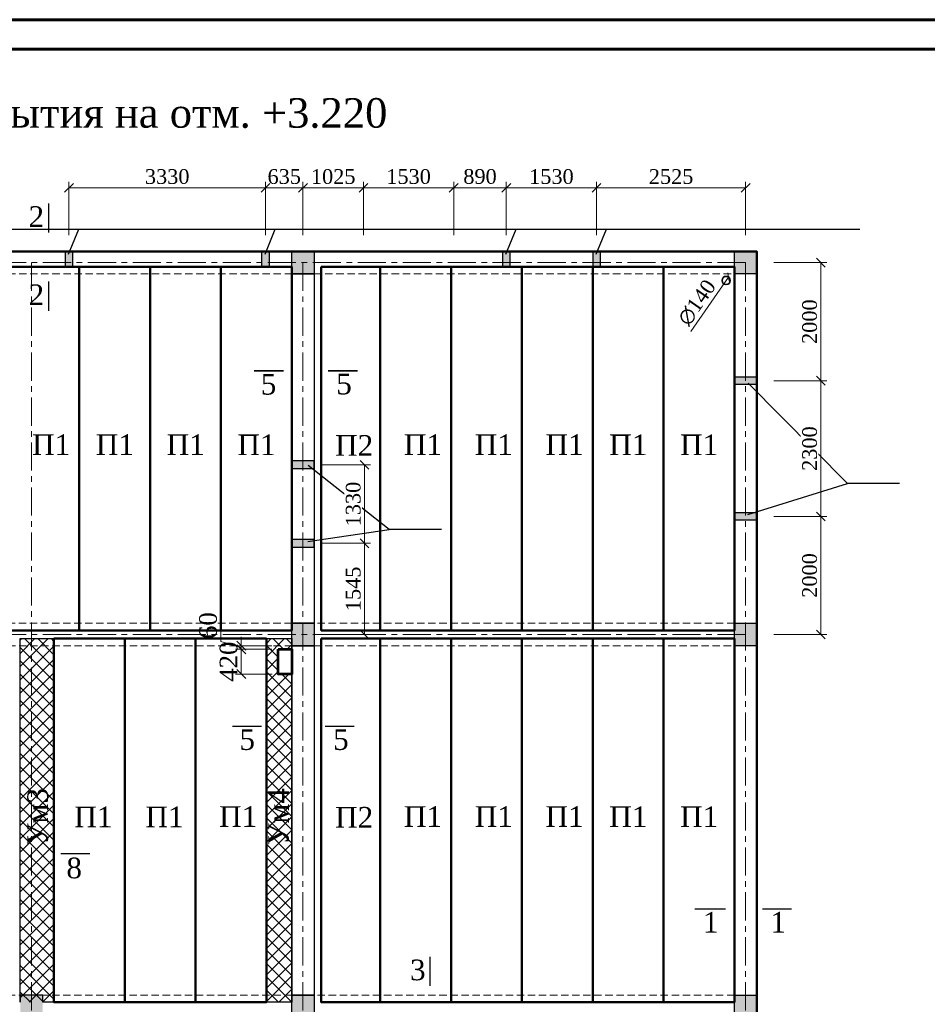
# Model space of a CAD drawing. Header units: millimetres. Extents: x 2063114 to 14983986, y -126020516 to 213791.
# Tile 504 of 656: x 2343836 to 2359215, y -568372 to -551691. Entities that reach past the tile are written whole.
import ezdxf

# ---------------------------------------------------------------- set-up
doc = ezdxf.new("R2010")
doc.units = ezdxf.units.MM
for name, pattern in [('( HIDDEN )', [0.375, 0.25, -0.125]), ('осевая', [50.8, 31.75, -6.35, 6.35, -6.35]), ('ОСЕВАЯ2', [28.575, 19.05, -3.175, 3.175, -3.175])]:
    doc.linetypes.add(name, pattern=pattern)
doc.layers.get('Defpoints').update_dxf_attribs({"color": 6, "lineweight": 35})
for name, color, linetype, lineweight in [('.', 7, 'Continuous', 15), ('380', 7, 'Continuous', 40), ('_0', 7, 'Continuous', 20), ('выноски', 250, 'Continuous', 30), ('КЖ Оси', 100, 'ОСЕВАЯ2', 15), ('Текст', 7, 'Continuous', 15), ('Фундаменты', 252, 'Continuous', 25)]:
    doc.layers.add(name, color=color, linetype=linetype, lineweight=lineweight)
doc.layers.add('_print', color=6, linetype='Continuous', lineweight=60, plot=False)
doc.layers.add('kcd_tx', color=7, linetype='Continuous')
doc.layers.add('line', color=7, linetype='Continuous')
doc.styles.add('TIMES NEW', font='times.ttf', dxfattribs={"height": 200})
doc.styles.add('Times New Roman', font='times.ttf')
doc.dimstyles.new('Миржалол100', dxfattribs={"dimtxt": 300, "dimasz": 150, "dimexe": 100, "dimexo": 100, "dimgap": 63, "dimtad": 1, "dimdec": 0, "dimtxsty": 'Times New Roman', "dimblk": 'OBLIQUE', "dimcen": 100, "dimclrd": 256, "dimclre": 256, "dimclrt": 256, "dimadec": 0, "dimazin": 0, "dimtfac": 1, "dimtdec": 0, "dimtmove": 1, "dimatfit": 3, "dimfxl": 800, "dimlwd": 13, "dimlwe": 13, "dimarcsym": 0})
doc.dimstyles.new('Миржалол100  200', dxfattribs={"dimtxt": 250, "dimasz": 100, "dimexe": 100, "dimexo": 100, "dimgap": 63, "dimtad": 1, "dimdec": 0, "dimtxsty": 'Times New Roman', "dimblk": 'OBLIQUE', "dimcen": 100, "dimclrd": 256, "dimclre": 256, "dimclrt": 256, "dimadec": 0, "dimazin": 0, "dimtfac": 1, "dimtdec": 0, "dimtmove": 1, "dimatfit": 3, "dimfxl": 1, "dimlwd": 13, "dimlwe": 13, "dimarcsym": 0})

# ---------------------------------------------------------------- blocks, each defined once
blk = doc.blocks.new('_Oblique')
at = {"color": 0, "linetype": 'ByBlock', "lineweight": -2}
blk.add_line((-0.5, -0.5), (0.5, 0.5), dxfattribs=at)
blk = doc.blocks.new('*D1489')
at = {"lineweight": 13, "transparency": 16777216}
blk.add_line((2355208, -556972), (2355847, -556052), dxfattribs=at)
at = {"layer": 'Defpoints', "color": 0, "lineweight": 30, "transparency": 16777216}
for p in [(2355847, -556052), (2355767, -556167)]:
    blk.add_point(p, dxfattribs=at)
at = {"lineweight": 13, "transparency": 16777216, "xscale": 100, "yscale": 100, "zscale": 100, "rotation": 55.25348779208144}
blk.add_blockref('_Oblique', (2355847, -556052), dxfattribs=at)
at = {"transparency": 16777216, "insert": (2355312, -556484), "char_height": 250, "attachment_point": 5, "rotation": 55.2535, "style": 'Times New Roman'}
blk.add_mtext('∅140', dxfattribs=at)
blk = doc.blocks.new('*D1490')
at = {"layer": 'Defpoints', "color": 0, "linetype": 'ByBlock', "lineweight": 30, "transparency": 16777216}
for p in [(2348001, -554540), (2344671, -555617), (2348001, -555617)]:
    blk.add_point(p, dxfattribs=at)
at = {"layer": 'kcd_tx', "linetype": 'Continuous', "lineweight": 13, "transparency": 16777216}
for p, q in [((2344671, -555340), (2344671, -554440)), ((2348001, -555340), (2348001, -554440)), ((2344671, -554540), (2348001, -554540))]:
    blk.add_line(p, q, dxfattribs=at)
at = {"layer": 'kcd_tx', "linetype": 'ByBlock', "lineweight": 13, "transparency": 16777216, "xscale": 150, "yscale": 150, "zscale": 150, "rotation": 180}
blk.add_blockref('_Oblique', (2344671, -554540), dxfattribs=at)
at = {"layer": 'kcd_tx', "linetype": 'ByBlock', "lineweight": 13, "transparency": 16777216, "xscale": 150, "yscale": 150, "zscale": 150}
blk.add_blockref('_Oblique', (2348001, -554540), dxfattribs=at)
at = {"layer": 'kcd_tx', "linetype": 'ByBlock', "transparency": 16777216, "insert": (2346336, -554350), "char_height": 250, "attachment_point": 5, "style": 'Times New Roman', "bg_fill": 3, "box_fill_scale": 1.1, "bg_fill_color": 256, "bg_fill_true_color": 13158600, "bg_fill_transparency": 0}
blk.add_mtext('3330', dxfattribs=at)
blk = doc.blocks.new('*D1491')
at = {"layer": 'Defpoints', "color": 0, "linetype": 'ByBlock', "lineweight": 30, "transparency": 16777216}
for p in [(2349661, -554540), (2348636, -555617), (2349661, -555617)]:
    blk.add_point(p, dxfattribs=at)
at = {"layer": 'kcd_tx', "linetype": 'Continuous', "lineweight": 13, "transparency": 16777216}
for p, q in [((2348636, -555340), (2348636, -554440)), ((2349661, -555340), (2349661, -554440)), ((2348636, -554540), (2349661, -554540))]:
    blk.add_line(p, q, dxfattribs=at)
at = {"layer": 'kcd_tx', "linetype": 'ByBlock', "lineweight": 13, "transparency": 16777216, "xscale": 150, "yscale": 150, "zscale": 150, "rotation": 180}
blk.add_blockref('_Oblique', (2348636, -554540), dxfattribs=at)
at = {"layer": 'kcd_tx', "linetype": 'ByBlock', "lineweight": 13, "transparency": 16777216, "xscale": 150, "yscale": 150, "zscale": 150}
blk.add_blockref('_Oblique', (2349661, -554540), dxfattribs=at)
at = {"layer": 'kcd_tx', "linetype": 'ByBlock', "transparency": 16777216, "insert": (2349149, -554350), "char_height": 250, "attachment_point": 5, "style": 'Times New Roman', "bg_fill": 3, "box_fill_scale": 1.1, "bg_fill_color": 256, "bg_fill_true_color": 13158600, "bg_fill_transparency": 0}
blk.add_mtext('1025', dxfattribs=at)
blk = doc.blocks.new('*D1492')
at = {"layer": 'Defpoints', "color": 0, "linetype": 'ByBlock', "lineweight": 30, "transparency": 16777216}
for p in [(2351191, -554540), (2349661, -555617), (2351191, -555617)]:
    blk.add_point(p, dxfattribs=at)
at = {"layer": 'kcd_tx', "linetype": 'Continuous', "lineweight": 13, "transparency": 16777216}
for p, q in [((2349661, -555340), (2349661, -554440)), ((2351191, -555340), (2351191, -554440)), ((2349661, -554540), (2351191, -554540))]:
    blk.add_line(p, q, dxfattribs=at)
at = {"layer": 'kcd_tx', "linetype": 'ByBlock', "lineweight": 13, "transparency": 16777216, "xscale": 150, "yscale": 150, "zscale": 150, "rotation": 180}
blk.add_blockref('_Oblique', (2349661, -554540), dxfattribs=at)
at = {"layer": 'kcd_tx', "linetype": 'ByBlock', "lineweight": 13, "transparency": 16777216, "xscale": 150, "yscale": 150, "zscale": 150}
blk.add_blockref('_Oblique', (2351191, -554540), dxfattribs=at)
at = {"layer": 'kcd_tx', "linetype": 'ByBlock', "transparency": 16777216, "insert": (2350426, -554350), "char_height": 250, "attachment_point": 5, "style": 'Times New Roman', "bg_fill": 3, "box_fill_scale": 1.1, "bg_fill_color": 256, "bg_fill_true_color": 13158600, "bg_fill_transparency": 0}
blk.add_mtext('1530', dxfattribs=at)
blk = doc.blocks.new('*D1493')
at = {"layer": 'Defpoints', "color": 0, "linetype": 'ByBlock', "lineweight": 30, "transparency": 16777216}
for p in [(2352081, -554540), (2351191, -555617), (2352081, -555617)]:
    blk.add_point(p, dxfattribs=at)
at = {"layer": 'kcd_tx', "linetype": 'Continuous', "lineweight": 13, "transparency": 16777216}
for p, q in [((2351191, -555340), (2351191, -554440)), ((2352081, -555340), (2352081, -554440)), ((2351191, -554540), (2352081, -554540))]:
    blk.add_line(p, q, dxfattribs=at)
at = {"layer": 'kcd_tx', "linetype": 'ByBlock', "lineweight": 13, "transparency": 16777216, "xscale": 150, "yscale": 150, "zscale": 150, "rotation": 180}
blk.add_blockref('_Oblique', (2351191, -554540), dxfattribs=at)
at = {"layer": 'kcd_tx', "linetype": 'ByBlock', "lineweight": 13, "transparency": 16777216, "xscale": 150, "yscale": 150, "zscale": 150}
blk.add_blockref('_Oblique', (2352081, -554540), dxfattribs=at)
at = {"layer": 'kcd_tx', "linetype": 'ByBlock', "transparency": 16777216, "insert": (2351636, -554349), "char_height": 250, "attachment_point": 5, "style": 'Times New Roman', "bg_fill": 3, "box_fill_scale": 1.1, "bg_fill_color": 256, "bg_fill_true_color": 13158600, "bg_fill_transparency": 0}
blk.add_mtext('890', dxfattribs=at)
blk = doc.blocks.new('*D1494')
at = {"layer": 'Defpoints', "color": 0, "linetype": 'ByBlock', "lineweight": 30, "transparency": 16777216}
for p in [(2353611, -554540), (2352081, -555617), (2353611, -555617)]:
    blk.add_point(p, dxfattribs=at)
at = {"layer": 'kcd_tx', "linetype": 'Continuous', "lineweight": 13, "transparency": 16777216}
for p, q in [((2352081, -555340), (2352081, -554440)), ((2353611, -555340), (2353611, -554440)), ((2352081, -554540), (2353611, -554540))]:
    blk.add_line(p, q, dxfattribs=at)
at = {"layer": 'kcd_tx', "linetype": 'ByBlock', "lineweight": 13, "transparency": 16777216, "xscale": 150, "yscale": 150, "zscale": 150, "rotation": 180}
blk.add_blockref('_Oblique', (2352081, -554540), dxfattribs=at)
at = {"layer": 'kcd_tx', "linetype": 'ByBlock', "lineweight": 13, "transparency": 16777216, "xscale": 150, "yscale": 150, "zscale": 150}
blk.add_blockref('_Oblique', (2353611, -554540), dxfattribs=at)
at = {"layer": 'kcd_tx', "linetype": 'ByBlock', "transparency": 16777216, "insert": (2352846, -554350), "char_height": 250, "attachment_point": 5, "style": 'Times New Roman', "bg_fill": 3, "box_fill_scale": 1.1, "bg_fill_color": 256, "bg_fill_true_color": 13158600, "bg_fill_transparency": 0}
blk.add_mtext('1530', dxfattribs=at)
blk = doc.blocks.new('*D1530')
at = {"layer": 'Defpoints', "color": 0, "linetype": 'ByBlock', "lineweight": 30, "transparency": 16777216}
for p in [(2356136, -554540), (2353611, -555617), (2356136, -598347)]:
    blk.add_point(p, dxfattribs=at)
at = {"layer": 'kcd_tx', "linetype": 'Continuous', "lineweight": 13, "transparency": 16777216}
for p, q in [((2353611, -555340), (2353611, -554440)), ((2356136, -555340), (2356136, -554440)), ((2353611, -554540), (2356136, -554540))]:
    blk.add_line(p, q, dxfattribs=at)
at = {"layer": 'kcd_tx', "linetype": 'ByBlock', "lineweight": 13, "transparency": 16777216, "xscale": 150, "yscale": 150, "zscale": 150, "rotation": 180}
blk.add_blockref('_Oblique', (2353611, -554540), dxfattribs=at)
at = {"layer": 'kcd_tx', "linetype": 'ByBlock', "lineweight": 13, "transparency": 16777216, "xscale": 150, "yscale": 150, "zscale": 150}
blk.add_blockref('_Oblique', (2356136, -554540), dxfattribs=at)
at = {"layer": 'kcd_tx', "linetype": 'ByBlock', "transparency": 16777216, "insert": (2354874, -554350), "char_height": 250, "attachment_point": 5, "style": 'Times New Roman', "bg_fill": 3, "box_fill_scale": 1.1, "bg_fill_color": 256, "bg_fill_true_color": 13158600, "bg_fill_transparency": 0}
blk.add_mtext('2525', dxfattribs=at)
blk = doc.blocks.new('*D1495')
at = {"layer": 'Defpoints', "color": 0, "linetype": 'ByBlock', "lineweight": 30, "transparency": 16777216}
for p in [(2356326, -555807), (2356326, -557807), (2357412, -557807)]:
    blk.add_point(p, dxfattribs=at)
at = {"layer": 'kcd_tx', "linetype": 'Continuous', "lineweight": 13, "transparency": 16777216}
for p, q in [((2356612, -555807), (2357512, -555807)), ((2357412, -555807), (2357412, -557807)), ((2356612, -557807), (2357512, -557807))]:
    blk.add_line(p, q, dxfattribs=at)
at = {"layer": 'kcd_tx', "linetype": 'ByBlock', "lineweight": 13, "transparency": 16777216, "xscale": 150, "yscale": 150, "zscale": 150}
for p, rotation in [((2357412, -555807), 90), ((2357412, -557807), 270)]:
    blk.add_blockref('_Oblique', p, dxfattribs=dict(at, rotation=rotation))
at = {"layer": 'kcd_tx', "linetype": 'ByBlock', "transparency": 16777216, "insert": (2357222, -556807), "char_height": 250, "attachment_point": 5, "rotation": 90, "style": 'Times New Roman', "bg_fill": 3, "box_fill_scale": 1.1, "bg_fill_color": 256, "bg_fill_true_color": 13158600, "bg_fill_transparency": 0}
blk.add_mtext('2000', dxfattribs=at)
blk = doc.blocks.new('*D1496')
at = {"layer": 'Defpoints', "color": 0, "linetype": 'ByBlock', "lineweight": 30, "transparency": 16777216}
for p in [(2356326, -557807), (2356326, -560107), (2357412, -560107)]:
    blk.add_point(p, dxfattribs=at)
at = {"layer": 'kcd_tx', "linetype": 'Continuous', "lineweight": 13, "transparency": 16777216}
for p, q in [((2356612, -557807), (2357512, -557807)), ((2357412, -557807), (2357412, -560107)), ((2356612, -560107), (2357512, -560107))]:
    blk.add_line(p, q, dxfattribs=at)
at = {"layer": 'kcd_tx', "linetype": 'ByBlock', "lineweight": 13, "transparency": 16777216, "xscale": 150, "yscale": 150, "zscale": 150}
for p, rotation in [((2357412, -557807), 90), ((2357412, -560107), 270)]:
    blk.add_blockref('_Oblique', p, dxfattribs=dict(at, rotation=rotation))
at = {"layer": 'kcd_tx', "linetype": 'ByBlock', "transparency": 16777216, "insert": (2357222, -558957), "char_height": 250, "attachment_point": 5, "rotation": 90, "style": 'Times New Roman', "bg_fill": 3, "box_fill_scale": 1.1, "bg_fill_color": 256, "bg_fill_true_color": 13158600, "bg_fill_transparency": 0}
blk.add_mtext('2300', dxfattribs=at)
blk = doc.blocks.new('*D1497')
at = {"layer": 'Defpoints', "color": 0, "linetype": 'ByBlock', "lineweight": 30, "transparency": 16777216}
for p in [(2356326, -560107), (2356326, -562107), (2357412, -562107)]:
    blk.add_point(p, dxfattribs=at)
at = {"layer": 'kcd_tx', "linetype": 'Continuous', "lineweight": 13, "transparency": 16777216}
for p, q in [((2356612, -560107), (2357512, -560107)), ((2357412, -560107), (2357412, -562107)), ((2356612, -562107), (2357512, -562107))]:
    blk.add_line(p, q, dxfattribs=at)
at = {"layer": 'kcd_tx', "linetype": 'ByBlock', "lineweight": 13, "transparency": 16777216, "xscale": 150, "yscale": 150, "zscale": 150}
for p, rotation in [((2357412, -560107), 90), ((2357412, -562107), 270)]:
    blk.add_blockref('_Oblique', p, dxfattribs=dict(at, rotation=rotation))
at = {"layer": 'kcd_tx', "linetype": 'ByBlock', "transparency": 16777216, "insert": (2357222, -561107), "char_height": 250, "attachment_point": 5, "rotation": 90, "style": 'Times New Roman', "bg_fill": 3, "box_fill_scale": 1.1, "bg_fill_color": 256, "bg_fill_true_color": 13158600, "bg_fill_transparency": 0}
blk.add_mtext('2000', dxfattribs=at)
blk = doc.blocks.new('*D1498')
at = {"layer": 'Defpoints', "color": 0, "linetype": 'ByBlock', "lineweight": 30, "transparency": 16777216}
for p in [(2348826, -559232), (2348826, -560562), (2349679, -560562)]:
    blk.add_point(p, dxfattribs=at)
at = {"layer": 'kcd_tx', "linetype": 'Continuous', "lineweight": 13, "transparency": 16777216}
for p, q in [((2348926, -559232), (2349779, -559232)), ((2349679, -559232), (2349679, -560562)), ((2348926, -560562), (2349779, -560562))]:
    blk.add_line(p, q, dxfattribs=at)
at = {"layer": 'kcd_tx', "linetype": 'ByBlock', "lineweight": 13, "transparency": 16777216, "xscale": 150, "yscale": 150, "zscale": 150}
for p, rotation in [((2349679, -559232), 90), ((2349679, -560562), 270)]:
    blk.add_blockref('_Oblique', p, dxfattribs=dict(at, rotation=rotation))
at = {"layer": 'kcd_tx', "linetype": 'ByBlock', "transparency": 16777216, "insert": (2349489, -559897), "char_height": 250, "attachment_point": 5, "rotation": 90, "style": 'Times New Roman', "bg_fill": 3, "box_fill_scale": 1.1, "bg_fill_color": 256, "bg_fill_true_color": 13158600, "bg_fill_transparency": 0}
blk.add_mtext('1330', dxfattribs=at)
blk = doc.blocks.new('*D1499')
at = {"layer": 'Defpoints', "color": 0, "linetype": 'ByBlock', "lineweight": 30, "transparency": 16777216}
for p in [(2348826, -560562), (2348636, -562107), (2349679, -562107)]:
    blk.add_point(p, dxfattribs=at)
at = {"layer": 'kcd_tx', "linetype": 'Continuous', "lineweight": 13, "transparency": 16777216}
for p, q in [((2348926, -560562), (2349779, -560562)), ((2349679, -560562), (2349679, -562107)), ((2348879, -562107), (2349779, -562107))]:
    blk.add_line(p, q, dxfattribs=at)
at = {"layer": 'kcd_tx', "linetype": 'ByBlock', "lineweight": 13, "transparency": 16777216, "xscale": 150, "yscale": 150, "zscale": 150}
for p, rotation in [((2349679, -560562), 90), ((2349679, -562107), 270)]:
    blk.add_blockref('_Oblique', p, dxfattribs=dict(at, rotation=rotation))
at = {"layer": 'kcd_tx', "linetype": 'ByBlock', "transparency": 16777216, "insert": (2349489, -561334), "char_height": 250, "attachment_point": 5, "rotation": 90, "style": 'Times New Roman', "bg_fill": 3, "box_fill_scale": 1.1, "bg_fill_color": 256, "bg_fill_true_color": 13158600, "bg_fill_transparency": 0}
blk.add_mtext('1545', dxfattribs=at)
blk = doc.blocks.new('*D1506')
at = {"layer": 'Defpoints', "color": 0, "linetype": 'ByBlock', "lineweight": 30, "transparency": 16777216}
for p in [(2348001, -554540), (2348001, -555617), (2348636, -555617)]:
    blk.add_point(p, dxfattribs=at)
at = {"layer": 'kcd_tx', "linetype": 'Continuous', "lineweight": 13, "transparency": 16777216}
for p, q in [((2348001, -555340), (2348001, -554440)), ((2348636, -555340), (2348636, -554440)), ((2348636, -554540), (2348001, -554540))]:
    blk.add_line(p, q, dxfattribs=at)
at = {"layer": 'kcd_tx', "linetype": 'ByBlock', "transparency": 16777216, "insert": (2348319, -554350), "char_height": 250, "attachment_point": 5, "style": 'Times New Roman', "bg_fill": 3, "box_fill_scale": 1.1, "bg_fill_color": 256, "bg_fill_true_color": 13158600, "bg_fill_transparency": 0}
blk.add_mtext('635', dxfattribs=at)
at = {"layer": 'kcd_tx', "linetype": 'ByBlock', "lineweight": 13, "transparency": 16777216, "xscale": 150, "yscale": 150, "zscale": 150, "rotation": 180}
blk.add_blockref('_Oblique', (2348001, -554540), dxfattribs=at)
at = {"layer": 'kcd_tx', "linetype": 'ByBlock', "lineweight": 13, "transparency": 16777216, "xscale": 150, "yscale": 150, "zscale": 150}
blk.add_blockref('_Oblique', (2348636, -554540), dxfattribs=at)
blk = doc.blocks.new('*D1539')
at = {"layer": '_0', "linetype": 'Continuous', "lineweight": 13, "transparency": 16777216}
for p, q in [((2347245, -562223), (2347245, -561688)), ((2347592, -562327), (2347245, -562223)), ((2347592, -562297), (2347592, -562147)), ((2348110, -562297), (2347492, -562297)), ((2348110, -562357), (2347492, -562357)), ((2347592, -562297), (2347592, -562357)), ((2347592, -562297), (2347592, -562357)), ((2347592, -562357), (2347592, -562507))]:
    blk.add_line(p, q, dxfattribs=at)
at = {"layer": 'Defpoints', "color": 0, "lineweight": 30, "transparency": 16777216}
for p in [(2347592, -562357), (2348210, -562297), (2348210, -562357)]:
    blk.add_point(p, dxfattribs=at)
at = {"layer": '_0', "lineweight": 13, "transparency": 16777216, "xscale": 150, "yscale": 150, "zscale": 150}
for p, rotation in [((2347592, -562297), 270), ((2347592, -562357), 90)]:
    blk.add_blockref('_Oblique', p, dxfattribs=dict(at, rotation=rotation))
at = {"layer": '_0', "lineweight": 53, "transparency": 16777216, "insert": (2347030, -561956), "char_height": 300, "attachment_point": 5, "rotation": 90, "style": 'Times New Roman'}
blk.add_mtext('60', dxfattribs=at)
blk = doc.blocks.new('*D1540')
at = {"layer": '_0', "linetype": 'Continuous', "lineweight": 13, "transparency": 16777216}
for p, q in [((2348110, -562357), (2347492, -562357)), ((2347592, -562357), (2347592, -562777)), ((2348116, -562777), (2347492, -562777))]:
    blk.add_line(p, q, dxfattribs=at)
at = {"layer": 'Defpoints', "color": 0, "lineweight": 30, "transparency": 16777216}
for p in [(2348210, -562357), (2347592, -562777), (2348216, -562777)]:
    blk.add_point(p, dxfattribs=at)
at = {"layer": '_0', "lineweight": 13, "transparency": 16777216, "xscale": 150, "yscale": 150, "zscale": 150}
for p, rotation in [((2347592, -562357), 90), ((2347592, -562777), 270)]:
    blk.add_blockref('_Oblique', p, dxfattribs=dict(at, rotation=rotation))
at = {"layer": '_0', "lineweight": 53, "transparency": 16777216, "insert": (2347377, -562567), "char_height": 300, "attachment_point": 5, "rotation": 90, "style": 'Times New Roman'}
blk.add_mtext('420', dxfattribs=at)
blk = doc.blocks.new('*U1590')
at = {"color": 0, "lineweight": 60, "ltscale": 25}
blk.add_lwpolyline([(-57400, 41500), (-500, 41500), (-500, 500), (-57400, 500)], close=True, dxfattribs=at)

msp = doc.modelspace()

# ---------------------------------------------------------------- hatches: boundary and pattern name
at = {"layer": '.', "ltscale": 100}
h = msp.add_hatch(color=256, dxfattribs=at)
h.dxf.hatch_style = 1
h.paths.add_polyline_path([(2348826.49634, -555616.7223), (2348446.49634, -555616.7223), (2348446.49634, -555996.7223), (2348826.49634, -555996.7223)])
h = msp.add_hatch(color=256, dxfattribs=at)
h.dxf.hatch_style = 1
h.paths.add_polyline_path([(2356326.49634, -555616.7223), (2355946.49634, -555616.7223), (2355946.49634, -555996.7223), (2356326.49634, -555996.7223)])
h = msp.add_hatch(color=256, dxfattribs=at)
h.dxf.hatch_style = 1
h.paths.add_polyline_path([(2348826.49634, -561916.7223), (2348446.49634, -561916.7223), (2348446.49634, -562296.7223), (2348826.49634, -562296.7223)])
h = msp.add_hatch(color=256, dxfattribs=at)
h.dxf.hatch_style = 1
h.paths.add_polyline_path([(2356326.49634, -561916.7223), (2355946.49634, -561916.7223), (2355946.49634, -562296.7223), (2356326.49634, -562296.7223)])
at = {"layer": '.', "linetype": 'Continuous', "lineweight": 9, "true_color": 0x494a4b}
h = msp.add_hatch(dxfattribs=at)
h.set_pattern_fill('ANSI37', color=251, scale=50)
h.set_pattern_definition([(45, (572203.08, -312838.16), (-112.253202, 112.253202), []), (135, (572203.08, -312838.16), (-112.253202, -112.253202), [])])
h.paths.add_polyline_path([(2344416.49634, -562176.7223), (2343846.49634, -562176.7223), (2343846.49634, -568336.7223), (2344416.49634, -568336.7223)])
h = msp.add_hatch(dxfattribs=at)
h.set_pattern_fill('ANSI37', color=251, scale=50)
h.paths.add_polyline_path([(2348016.49634, -562176.7223), (2348446.49634, -562176.7223), (2348446.49634, -568336.7223), (2348016.49634, -568336.7223)])
h.paths.add_polyline_path([(2348216.49634, -562356.72232), (2348446.49634, -562356.72232), (2348446.49634, -562777.13392), (2348216.49634, -562777.13392)])
at = {"layer": '.', "ltscale": 100}
h = msp.add_hatch(color=256, dxfattribs=at)
h.dxf.hatch_style = 1
h.paths.add_polyline_path([(2344226.49539, -568216.72227), (2343846.49539, -568216.72227), (2343846.49539, -568596.72227), (2344226.49539, -568596.72227)])
h = msp.add_hatch(color=256, dxfattribs=at)
h.dxf.hatch_style = 1
h.paths.add_polyline_path([(2348826.49559, -568216.72229), (2348446.49559, -568216.72229), (2348446.49559, -568596.72229), (2348826.49559, -568596.72229)])
h = msp.add_hatch(color=256, dxfattribs=at)
h.dxf.hatch_style = 1
h.paths.add_polyline_path([(2356326.49559, -568216.72229), (2355946.49559, -568216.72229), (2355946.49559, -568596.72229), (2356326.49559, -568596.72229)])

# ---------------------------------------------------------------- linework, layer by layer
at = {"linetype": 'ByBlock'}
for p, q in [((2343367.1065, -555238.30962), (2358071.91947, -555238.30962)), ((2344664.25609, -555661.15447), (2344837.1065, -555238.30962)), ((2347994.25609, -555661.15447), (2348167.1065, -555238.30962)), ((2352074.25609, -555661.15447), (2352247.1065, -555238.30962)), ((2353604.25609, -555661.15447), (2353777.1065, -555238.30962))]:
    msp.add_line(p, q, dxfattribs=at)
at = {"color": 5, "linetype": 'ByBlock'}
for p, q in [((2356176.53243, -560072.10316), (2357860.44338, -559550.21335)), ((2348716.81317, -560531.46214), (2350097.45078, -560327.82128))]:
    msp.add_line(p, q, dxfattribs=at)
at = {"lineweight": 50}
for points in [[(2356326.49634, -574896.7223), (2327846.49634, -574896.7223), (2327846.49634, -555616.7223), (2356326.49634, -555616.7223)], [(2343646.49634, -555876.7223), (2344846.49634, -555876.7223), (2344846.49634, -562036.7223), (2343646.49634, -562036.7223)], [(2344846.49638, -555876.7223), (2346046.49638, -555876.7223), (2346046.49638, -562036.7223), (2344846.49638, -562036.7223)], [(2346046.49638, -555876.7223), (2347246.49638, -555876.7223), (2347246.49638, -562036.7223), (2346046.49638, -562036.7223)], [(2347246.49638, -555876.72087), (2348446.49638, -555876.72087), (2348446.49638, -562036.72087), (2347246.49638, -562036.72087)], [(2349946.49634, -555876.72087), (2351146.49634, -555876.72087), (2351146.49634, -562036.72087), (2349946.49634, -562036.72087)], [(2351146.49634, -555876.72087), (2352346.49634, -555876.72087), (2352346.49634, -562036.72087), (2351146.49634, -562036.72087)], [(2344416.49634, -562176.7223), (2345616.49634, -562176.7223), (2345616.49634, -568336.7223), (2344416.49634, -568336.7223)], [(2345616.49634, -562176.7223), (2346816.49634, -562176.7223), (2346816.49634, -568336.7223), (2345616.49634, -568336.7223)], [(2346816.49634, -562176.7223), (2348016.49634, -562176.7223), (2348016.49634, -568336.7223), (2346816.49634, -568336.7223)], [(2349946.49634, -562176.7223), (2351146.49634, -562176.7223), (2351146.49634, -568336.7223), (2349946.49634, -568336.7223)], [(2351146.49634, -562176.7223), (2352346.49634, -562176.7223), (2352346.49634, -568336.7223), (2351146.49634, -568336.7223)]]:
    msp.add_lwpolyline(points, close=True, dxfattribs=at)
at = {"color": 5, "lineweight": 30}
for points in [[(2348446.49634, -555616.7223), (2348826.49634, -555616.7223), (2348826.49634, -555996.7223), (2348446.49634, -555996.7223)], [(2355946.49634, -555616.7223), (2356326.49634, -555616.7223), (2356326.49634, -555996.7223), (2355946.49634, -555996.7223)], [(2348446.49634, -561916.7223), (2348826.49634, -561916.7223), (2348826.49634, -562296.7223), (2348446.49634, -562296.7223)], [(2355946.49634, -561916.7223), (2356326.49634, -561916.7223), (2356326.49634, -562296.7223), (2355946.49634, -562296.7223)], [(2348446.49634, -568216.72336), (2348826.49634, -568216.72336), (2348826.49634, -568596.72336), (2348446.49634, -568596.72336)], [(2355946.49634, -568216.72373), (2356326.49634, -568216.72373), (2356326.49634, -568596.72373), (2355946.49634, -568596.72373)]]:
    msp.add_lwpolyline(points, close=True, dxfattribs=at)
at = {"linetype": '( HIDDEN )', "lineweight": 5, "ltscale": 500}
for points in [[(2340826.49634, -555996.7223), (2348446.49634, -555996.7223), (2348446.49634, -561916.7223), (2340826.49634, -561916.7223)], [(2348826.49634, -555996.7223), (2355946.49634, -555996.7223), (2355946.49634, -561916.7223), (2348826.49634, -561916.7223)], [(2340826.49634, -562296.7223), (2348446.49634, -562296.7223), (2348446.49634, -568216.72336), (2340826.49634, -568216.72336)], [(2348826.49634, -562296.7223), (2355946.49634, -562296.7223), (2355946.49634, -568216.72373), (2348826.49634, -568216.72373)]]:
    msp.add_lwpolyline(points, close=True, dxfattribs=at)
at = {"lineweight": 30}
for points in [[(2348446.49638, -555996.72227), (2348826.49638, -555996.72227), (2348826.49638, -561916.72122), (2348446.49638, -561916.72122)], [(2348446.49638, -562296.72227), (2348826.49638, -562296.72227), (2348826.49638, -568216.72122), (2348446.49638, -568216.72122)]]:
    msp.add_lwpolyline(points, close=True, dxfattribs=at)
at = {"color": 1, "lineweight": 30}
for points in [[(2343846.49634, -562176.7223), (2344416.49634, -562176.7223), (2344416.49634, -568336.7223), (2344226.49634, -568336.7223), (2344226.49634, -568216.72336), (2343846.49634, -568216.72336), (2343846.49634, -568336.7223), (2343846.49634, -568336.7223)], [(2348016.49634, -562176.7223), (2348446.49634, -562176.7223), (2348446.49634, -568336.7223), (2348016.49634, -568336.7223)]]:
    msp.add_lwpolyline(points, close=True, dxfattribs=at)
at = {"color": 0, "lineweight": 35}
msp.add_circle((2355806.89175, -556109.223), 70, dxfattribs=at)
at = {"layer": '380', "lineweight": 30, "ltscale": 100}
msp.add_lwpolyline([(2356326.49634, -555616.7223), (2355946.49634, -555616.7223)], dxfattribs=at)
at = {"layer": '_0', "color": 2, "lineweight": 53}
msp.add_lwpolyline([(2348216.49634, -562356.72232), (2348446.49634, -562356.72232), (2348446.49634, -562777.13392), (2348216.49634, -562777.13392)], close=True, dxfattribs=at)
at = {"layer": 'КЖ Оси', "color": 1, "linetype": 'осевая', "lineweight": 9, "ltscale": 15}
for p, q in [((2356136.49634, -555806.7223), (2324979.79117, -555806.7223)), ((2344036.49634, -555806.7223), (2344036.49634, -577716.7223)), ((2348636.49634, -555806.7223), (2348636.49634, -577716.7223)), ((2356136.49634, -555806.7223), (2356136.49634, -577532.31203)), ((2356136.49634, -562106.7223), (2324979.79117, -562106.7223))]:
    msp.add_line(p, q, dxfattribs=at)
at = {"layer": 'Текст', "color": 7, "lineweight": 30, "const_width": 25}
for points in [[(2344326.23841, -554801.22392), (2344326.23841, -555301.22392)], [(2344326.23841, -556126.39991), (2344326.23841, -556626.39991)], [(2347809.01654, -557638.91662), (2348309.01654, -557638.91662)], [(2349062.83828, -557638.91662), (2349562.83828, -557638.91662)], [(2347437.53023, -563662.02353), (2347937.53023, -563662.02353)], [(2349009.32146, -563662.02353), (2349509.32146, -563662.02353)], [(2344528.32943, -565819.92473), (2345028.32943, -565819.92473)], [(2355275.97294, -566756.29099), (2355796.12035, -566756.29099)], [(2356419.68268, -566756.29099), (2356919.68268, -566756.29099)], [(2350789.84742, -567563.73924), (2350789.84742, -568063.73924)]]:
    msp.add_lwpolyline(points, dxfattribs=at)
at = {"layer": 'Фундаменты', "color": 5, "linetype": 'Continuous'}
for points in [[(2358744.80177, -559550.21335), (2357860.44338, -559550.21335), (2356177.23789, -557846.67594)], [(2350981.80917, -560327.82128), (2350097.45078, -560327.82128), (2348726.44336, -559242.19834)]]:
    msp.add_lwpolyline(points, dxfattribs=at)

# ---------------------------------------------------------------- texts
at = {"color": 5, "ltscale": 20, "style": 'Times New Roman'}
for p in [(2344046.41048, -559065.80689), (2345126.41052, -559065.80689), (2346326.41052, -559065.80689), (2347526.19458, -559068.26568), (2350346.41048, -559065.80546), (2351546.41048, -559065.80546), (2352746.41048, -559065.80546), (2344762.04808, -565371.84348), (2345968.08614, -565371.84348), (2347216.41048, -565365.80689), (2350346.41048, -565365.80689), (2351546.41048, -565365.80689), (2352746.41048, -565365.80689)]:
    msp.add_attdef('П1', p, '', height=350, dxfattribs=at)
at = {"color": 1, "ltscale": 20, "style": 'Times New Roman'}
msp.add_attdef('П2', (2349180.47398, -565378.36033), '', height=350, dxfattribs=at)
at = {"layer": 'line', "color": 0, "linetype": 'Continuous', "lineweight": 30, "style": 'TIMES NEW'}
for s, p in [('2', (2343986.23841, -555201.22392)), ('2', (2343986.23841, -556526.39991)), ('5', (2347920.60244, -558042.60424)), ('5', (2349200.20229, -558038.91662)), ('5', (2347558.94688, -564062.02353)), ('5', (2349146.68547, -564062.02353)), ('8', (2344627.5955, -566236.58276)), ('1', (2355413.33695, -567156.29099)), ('1', (2356557.04669, -567156.29099)), ('3', (2350449.84742, -567963.73924))]:
    msp.add_text(s, height=350, dxfattribs=at).set_placement(p)
for s, p in [('Ум3', (2344315.44991, -565680.74741)), ('Ум4', (2348397.10887, -565680.74741))]:
    msp.add_text(s, height=350, rotation=90, dxfattribs=at).set_placement(p)
at = {"layer": 'выноски', "color": 0, "linetype": 'ByBlock', "lineweight": 0, "insert": (2333917.8937, -553020.71728), "char_height": 400, "attachment_point": 1, "style": 'Times New Roman'}
msp.add_mtext_dynamic_manual_height_columns('{\\H1.25x;Монтажный план плит перекрытия на отм. +3.220\\H0.8x;\\W0.9; }', width=16109.9209106, gutter_width=15, heights=[0], dxfattribs=at)

# ---------------------------------------------------------------- dimensions: what is measured, and where the dimension line sits
at = {"color": 0}
dim = msp.add_diameter_dim_2p(p1=(2355766.99548, -556166.74072), p2=(2355846.78803, -556051.70529), dimstyle='Миржалол100  200', override={"dimfxl": 800, "dimfxlon": 1, "dimarcsym": 1}, dxfattribs=at)
dim.commit()
dim.dimension.update_dxf_attribs({"geometry": '*D1489', "text_midpoint": (2355470.62893, -556594.00687), "dimtype": 163})
at = {"layer": '_0', "color": 2, "lineweight": 53}
dim = msp.add_linear_dim(base=(2347592.20914, -562356.72232), p1=(2348210.15775, -562296.7223), p2=(2348210.15775, -562356.72232), angle=90, dimstyle='Миржалол100', dxfattribs=at)
dim.commit()
dim.dimension.update_dxf_attribs({"geometry": '*D1539', "text_midpoint": (2347029.51808, -562159.59365)})
dim = msp.add_linear_dim(base=(2347592.20914, -562777.13392), p1=(2348210.15775, -562356.72232), p2=(2348216.49634, -562777.13392), angle=90, dimstyle='Миржалол100', dxfattribs=at)
dim.commit()
dim.dimension.update_dxf_attribs({"geometry": '*D1540', "text_midpoint": (2347592.20914, -562566.92812), "dimtype": 160})

# ---------------------------------------------------------------- next in the draw order: dimensions: what is measured, and where the dimension line sits
at = {"layer": 'kcd_tx', "color": 1, "linetype": 'ByBlock'}
for base, p1, p2, picture, middle in [((2348001.49634, -554539.75191), (2344671.49634, -555616.7223), (2348001.49634, -555616.7223), '*D1490', (2346336.49634, -554349.58897)), ((2349661.49634, -554539.75191), (2348636.49634, -555616.7223), (2349661.49634, -555616.7223), '*D1491', (2349148.99634, -554349.58897))]:
    dim = msp.add_linear_dim(base=base, p1=p1, p2=p2, dimstyle='Миржалол100', override={"dimtxt": 250, "dimfxlon": 1, "dimtfill": 1, "dimarcsym": 1}, dxfattribs=at)
    dim.commit()
    dim.dimension.update_dxf_attribs({"geometry": picture, "text_midpoint": middle})
for base, p1, p2, picture, middle in [((2357411.94423, -557806.7223), (2356326.49634, -555806.7223), (2356326.49634, -557806.7223), '*D1495', (2357221.78129, -556806.7223)), ((2349679.48213, -560561.7223), (2348826.49635, -559231.72229), (2348826.49652, -560561.7223), '*D1498', (2349489.31918, -559896.72229))]:
    dim = msp.add_linear_dim(base=base, p1=p1, p2=p2, angle=90, dimstyle='Миржалол100', override={"dimtxt": 250, "dimfxlon": 1, "dimtfill": 1, "dimarcsym": 1}, dxfattribs=at)
    dim.commit()
    dim.dimension.update_dxf_attribs({"geometry": picture, "text_midpoint": middle})

# ---------------------------------------------------------------- next in the draw order: hatches: boundary and pattern name
at = {"layer": '.', "ltscale": 100}
h = msp.add_hatch(color=2, dxfattribs=at)
h.dxf.hatch_style = 1
h.paths.add_polyline_path([(2344736.49634, -555616.7223), (2344606.49634, -555616.7223), (2344606.49634, -555876.7223), (2344736.49634, -555876.7223)])
h = msp.add_hatch(color=2, dxfattribs=at)
h.dxf.hatch_style = 1
h.paths.add_polyline_path([(2348826.49635, -559166.72229), (2348446.49635, -559166.72229), (2348446.49635, -559296.72229), (2348826.49635, -559296.72229)])

# ---------------------------------------------------------------- next in the draw order: linework, layer by layer
at = {"color": 2, "lineweight": 30, "ltscale": 100}
for points in [[(2344606.49634, -555616.7223), (2344606.49634, -555876.7223), (2344736.49634, -555876.7223), (2344736.49634, -555616.7223)], [(2348446.49635, -559296.72229), (2348826.49635, -559296.72229), (2348826.49635, -559166.72229), (2348446.49635, -559166.72229)]]:
    msp.add_lwpolyline(points, close=True, dxfattribs=at)

# ---------------------------------------------------------------- next in the draw order: texts
at = {"color": 1, "ltscale": 20, "style": 'Times New Roman'}
msp.add_attdef('П2', (2349180.47398, -559078.35885), '', height=350, dxfattribs=at)

# ---------------------------------------------------------------- next in the draw order: dimensions: what is measured, and where the dimension line sits
at = {"layer": 'kcd_tx', "color": 1, "linetype": 'ByBlock'}
dim = msp.add_linear_dim(base=(2348001.49634, -554539.75191), p1=(2348636.49634, -555616.7223), p2=(2348001.49634, -555616.7223), dimstyle='Миржалол100', override={"dimtxt": 250, "dimfxlon": 1, "dimtfill": 1, "dimarcsym": 1}, dxfattribs=at)
dim.commit()
dim.dimension.update_dxf_attribs({"geometry": '*D1506', "text_midpoint": (2348318.99634, -554539.75191), "dimtype": 160})
dim = msp.add_linear_dim(base=(2351191.49634, -554539.75191), p1=(2349661.49634, -555616.7223), p2=(2351191.49634, -555616.7223), dimstyle='Миржалол100', override={"dimtxt": 250, "dimfxlon": 1, "dimtfill": 1, "dimarcsym": 1}, dxfattribs=at)
dim.commit()
dim.dimension.update_dxf_attribs({"geometry": '*D1492', "text_midpoint": (2350426.49634, -554349.58897)})
dim = msp.add_linear_dim(base=(2357411.94423, -560106.7223), p1=(2356326.49634, -557806.7223), p2=(2356326.49634, -560106.7223), angle=90, dimstyle='Миржалол100', override={"dimtxt": 250, "dimfxlon": 1, "dimtfill": 1, "dimarcsym": 1}, dxfattribs=at)
dim.commit()
dim.dimension.update_dxf_attribs({"geometry": '*D1496', "text_midpoint": (2357221.78129, -558956.7223)})
dim = msp.add_linear_dim(base=(2349679.48213, -562106.7223), p1=(2348826.49652, -560561.7223), p2=(2348636.49634, -562106.7223), angle=90, text='1545', dimstyle='Миржалол100', override={"dimtxt": 250, "dimfxlon": 1, "dimtfill": 1, "dimarcsym": 1}, dxfattribs=at)
dim.commit()
dim.dimension.update_dxf_attribs({"geometry": '*D1499', "text_midpoint": (2349489.31918, -561334.2223)})

# ---------------------------------------------------------------- next in the draw order: hatches: boundary and pattern name
at = {"layer": '.', "ltscale": 100}
h = msp.add_hatch(color=2, dxfattribs=at)
h.dxf.hatch_style = 1
h.paths.add_polyline_path([(2348066.49634, -555616.7223), (2347936.49634, -555616.7223), (2347936.49634, -555876.7223), (2348066.49634, -555876.7223)])
h = msp.add_hatch(color=2, dxfattribs=at)
h.dxf.hatch_style = 1
h.paths.add_polyline_path([(2348826.49652, -560496.7223), (2348446.49652, -560496.7223), (2348446.49652, -560626.7223), (2348826.49652, -560626.7223)])

# ---------------------------------------------------------------- next in the draw order: linework, layer by layer
at = {"color": 2, "lineweight": 30, "ltscale": 100}
for points in [[(2347936.49634, -555616.7223), (2347936.49634, -555876.7223), (2348066.49634, -555876.7223), (2348066.49634, -555616.7223)], [(2348446.49652, -560626.7223), (2348826.49652, -560626.7223), (2348826.49652, -560496.7223), (2348446.49652, -560496.7223)]]:
    msp.add_lwpolyline(points, close=True, dxfattribs=at)
at = {"lineweight": 50}
for points in [[(2348946.49634, -555876.72082), (2349946.49634, -555876.72082), (2349946.49634, -562036.72082), (2348946.49634, -562036.72082)], [(2348946.49634, -562176.7223), (2349946.49634, -562176.7223), (2349946.49634, -568336.7223), (2348946.49634, -568336.7223)]]:
    msp.add_lwpolyline(points, close=True, dxfattribs=at)

# ---------------------------------------------------------------- next in the draw order: dimensions: what is measured, and where the dimension line sits
at = {"layer": 'kcd_tx', "color": 1, "linetype": 'ByBlock'}
dim = msp.add_linear_dim(base=(2352081.49634, -554539.75191), p1=(2351191.49634, -555616.7223), p2=(2352081.49634, -555616.7223), dimstyle='Миржалол100', override={"dimtxt": 250, "dimfxlon": 1, "dimtfill": 1, "dimarcsym": 1}, dxfattribs=at)
dim.commit()
dim.dimension.update_dxf_attribs({"geometry": '*D1493', "text_midpoint": (2351636.49634, -554349.22848)})
dim = msp.add_linear_dim(base=(2357411.94423, -562106.7223), p1=(2356326.49634, -560106.7223), p2=(2356326.49634, -562106.7223), angle=90, dimstyle='Миржалол100', override={"dimtxt": 250, "dimfxlon": 1, "dimtfill": 1, "dimarcsym": 1}, dxfattribs=at)
dim.commit()
dim.dimension.update_dxf_attribs({"geometry": '*D1497', "text_midpoint": (2357221.78129, -561106.7223)})

# ---------------------------------------------------------------- next in the draw order: dimensions: what is measured, and where the dimension line sits
dim = msp.add_linear_dim(base=(2353611.49634, -554539.75191), p1=(2352081.49634, -555616.7223), p2=(2353611.49634, -555616.7223), dimstyle='Миржалол100', override={"dimtxt": 250, "dimfxlon": 1, "dimtfill": 1, "dimarcsym": 1}, dxfattribs=at)
dim.commit()
dim.dimension.update_dxf_attribs({"geometry": '*D1494', "text_midpoint": (2352846.49634, -554349.58897)})

# ---------------------------------------------------------------- next in the draw order: hatches: boundary and pattern name
at = {"layer": '.', "ltscale": 100}
h = msp.add_hatch(color=2, dxfattribs=at)
h.dxf.hatch_style = 1
h.paths.add_polyline_path([(2352146.49634, -555616.7223), (2352016.49634, -555616.7223), (2352016.49634, -555876.7223), (2352146.49634, -555876.7223)])

# ---------------------------------------------------------------- next in the draw order: linework, layer by layer
at = {"color": 2, "lineweight": 30, "ltscale": 100}
msp.add_lwpolyline([(2352016.49634, -555616.7223), (2352016.49634, -555876.7223), (2352146.49634, -555876.7223), (2352146.49634, -555616.7223)], close=True, dxfattribs=at)

# ---------------------------------------------------------------- next in the draw order: dimensions: what is measured, and where the dimension line sits
at = {"layer": 'kcd_tx', "color": 1, "linetype": 'ByBlock'}
dim = msp.add_linear_dim(base=(2356136.49628, -554539.75191), p1=(2353611.49634, -555616.7223), p2=(2356136.49628, -598346.59433), dimstyle='Миржалол100', override={"dimtxt": 250, "dimfxlon": 1, "dimtfill": 1, "dimarcsym": 1}, dxfattribs=at)
dim.commit()
dim.dimension.update_dxf_attribs({"geometry": '*D1530', "text_midpoint": (2354873.99631, -554349.58897)})

# ---------------------------------------------------------------- next in the draw order: hatches: boundary and pattern name
at = {"layer": '.', "ltscale": 100}
h = msp.add_hatch(color=2, dxfattribs=at)
h.dxf.hatch_style = 1
h.paths.add_polyline_path([(2353676.49634, -555616.7223), (2353546.49634, -555616.7223), (2353546.49634, -555876.72087), (2353676.49634, -555876.72087)])
h = msp.add_hatch(color=2, dxfattribs=at)
h.dxf.hatch_style = 1
h.paths.add_polyline_path([(2356326.49634, -557871.7223), (2355946.49634, -557871.7223), (2355946.49634, -557741.7223), (2356326.49634, -557741.7223)])
h = msp.add_hatch(color=2, dxfattribs=at)
h.dxf.hatch_style = 1
h.paths.add_polyline_path([(2356326.49634, -560171.7223), (2355946.49634, -560171.7223), (2355946.49634, -560041.7223), (2356326.49634, -560041.7223)])

# ---------------------------------------------------------------- next in the draw order: linework, layer by layer
at = {"color": 2, "lineweight": 30, "ltscale": 100}
for points in [[(2353546.49634, -555616.7223), (2353546.49634, -555876.72087), (2353676.49634, -555876.72087), (2353676.49634, -555616.7223)], [(2355946.49634, -557741.7223), (2356326.49634, -557741.7223), (2356326.49634, -557871.7223), (2355946.49634, -557871.7223)], [(2355946.49634, -560041.7223), (2356326.49634, -560041.7223), (2356326.49634, -560171.7223), (2355946.49634, -560171.7223)]]:
    msp.add_lwpolyline(points, close=True, dxfattribs=at)
at = {"lineweight": 50}
for points in [[(2352346.49634, -555876.72087), (2353546.49634, -555876.72087), (2353546.49634, -562036.72087), (2352346.49634, -562036.72087)], [(2353546.49634, -555876.72087), (2354746.49634, -555876.72087), (2354746.49634, -562036.72087), (2353546.49634, -562036.72087)], [(2354746.49634, -555876.72087), (2355946.49634, -555876.72087), (2355946.49634, -562036.72087), (2354746.49634, -562036.72087)], [(2352346.49634, -562176.7223), (2353546.49634, -562176.7223), (2353546.49634, -568336.7223), (2352346.49634, -568336.7223)], [(2353546.49634, -562176.7223), (2354746.49634, -562176.7223), (2354746.49634, -568336.7223), (2353546.49634, -568336.7223)], [(2354746.49634, -562176.7223), (2355946.49634, -562176.7223), (2355946.49634, -568336.7223), (2354746.49634, -568336.7223)]]:
    msp.add_lwpolyline(points, close=True, dxfattribs=at)
at = {"layer": '_print', "ltscale": 100}
msp.add_lwpolyline([(2379792.08613, -593691.31434), (2320392.08613, -593691.31434), (2320392.08613, -551691.31434), (2379792.08613, -551691.31434)], close=True, dxfattribs=at)

# ---------------------------------------------------------------- next in the draw order: block references
msp.add_blockref('*U1590', (2379792.08613, -593691.31434))

# ---------------------------------------------------------------- next in the draw order: texts
at = {"color": 5, "ltscale": 20, "style": 'Times New Roman'}
for p in [(2353826.19453, -559068.26568), (2355026.19453, -559068.26568), (2353826.19453, -565368.26711), (2355026.19453, -565368.26711)]:
    msp.add_attdef('П1', p, '', height=350, dxfattribs=at)

doc.saveas('drawing.dxf')
